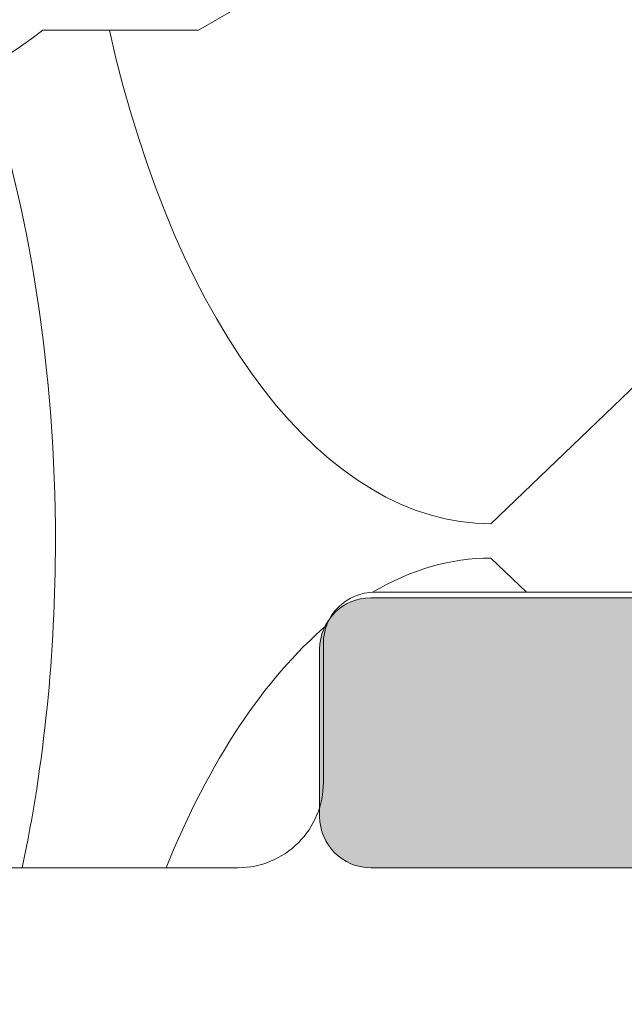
# Model space of a CAD drawing. Header units: metres. Extents: x 1316.5 to 1415.3, y -94.1 to -52.
# Tile 712 of 1056: x 1393.18974 to 1393.19328, y -70.24271 to -70.23695. Entities that reach past the tile are written whole.
import ezdxf

# ---------------------------------------------------------------- set-up
doc = ezdxf.new("R2010")
doc.units = ezdxf.units.M
doc.linetypes.add('AUSGEZOGEN', pattern=[0])
doc.layers.add('XR$1$Logos', color=255, linetype='AUSGEZOGEN', lineweight=13)

# ---------------------------------------------------------------- blocks, each defined once
blk = doc.blocks.new('MUSTER_1')
at = {"layer": 'XR$1$Logos', "color": 4, "linetype": 'AUSGEZOGEN', "lineweight": 13, "transparency": 33554687}
for p, q in [((1393.192500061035, -70.2398999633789), (1393.19471887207, -70.23776991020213)), ((1393.192708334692, -70.24029991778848), (1393.192500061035, -70.24009997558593))]:
    blk.add_line(p, q, dxfattribs=at)
for centre, start_param, end_param in [((1393.192500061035, -70.235), 1.993502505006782, 3.141592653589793), ((1393.187500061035, -70.24), 4.71238898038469, 5.309418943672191), ((1393.187500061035, -70.24), 4.311438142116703, 4.71238898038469), ((1393.192500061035, -70.245), 0, 0.2869059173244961), ((1393.192500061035, -70.245), 0.4032407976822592, 0.889164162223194)]:
    blk.add_ellipse(centre, major_axis=(-2.141858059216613e-10, 0.004899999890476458), ratio=0.5, start_param=start_param, end_param=end_param, dxfattribs=at)

msp = doc.modelspace()

# ---------------------------------------------------------------- hatches: boundary and pattern name
at = {"layer": 'XR$1$Logos', "linetype": 'AUSGEZOGEN', "lineweight": 13, "transparency": 33554687}
h = msp.add_hatch(color=253, dxfattribs=at)
h.paths.add_polyline_path([(1393.194677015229, -70.24221225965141), (1393.194677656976, -70.24223758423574), (1393.194679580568, -70.24226284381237), (1393.194682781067, -70.24228797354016), (1393.194687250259, -70.2423129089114), (1393.19469297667, -70.24233758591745), (1393.194699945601, -70.2423619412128), (1393.194708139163, -70.24238591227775), (1393.194717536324, -70.24240943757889), (1393.19472811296, -70.24243245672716), (1393.194739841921, -70.24245491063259), (1393.194752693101, -70.24247674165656), (1393.194766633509, -70.24249789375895), (1393.194781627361, -70.2425183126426), (1393.194797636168, -70.24253794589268), (1393.194814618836, -70.2425567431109), (1393.19483253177, -70.24257465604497), (1393.194851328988, -70.2425916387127), (1393.194870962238, -70.2426076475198), (1393.194891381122, -70.24262264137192), (1393.194912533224, -70.24263658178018), (1393.194934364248, -70.2426494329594), (1393.194956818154, -70.24266116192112), (1393.194979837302, -70.24267173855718), (1393.195003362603, -70.24268113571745), (1393.195027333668, -70.2426893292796), (1393.195051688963, -70.24269629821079), (1393.195076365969, -70.24270202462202), (1393.195101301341, -70.24270649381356), (1393.195126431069, -70.24270969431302), (1393.195151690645, -70.24271161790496), (1393.195177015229, -70.24271225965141), (1393.195877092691, -70.24271225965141), (1393.195902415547, -70.24271161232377), (1393.195927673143, -70.24270968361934), (1393.195952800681, -70.24270647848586), (1393.195977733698, -70.2427020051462), (1393.196002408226, -70.24269627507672), (1393.196026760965, -70.24268930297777), (1393.196050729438, -70.24268110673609), (1393.196074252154, -70.24267170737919), (1393.196097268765, -70.24266112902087), (1393.196119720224, -70.24264939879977), (1393.19614154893, -70.2426365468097), (1393.196162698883, -70.2426226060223), (1393.196183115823, -70.2426076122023), (1393.19620274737, -70.24259160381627), (1393.19622154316, -70.24257462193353), (1393.196239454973, -70.2425567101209), (1393.196256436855, -70.24253791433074), (1393.196272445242, -70.24251828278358), (1393.196287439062, -70.24249786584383), (1393.196301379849, -70.24247671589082), (1393.196314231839, -70.24245488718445), (1393.19632596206, -70.24243243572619), (1393.196336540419, -70.24240941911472), (1393.196345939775, -70.24238589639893), (1393.196354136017, -70.2423619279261), (1393.196361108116, -70.242337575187), (1393.196366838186, -70.24231290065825), (1393.196371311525, -70.24228796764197), (1393.196374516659, -70.24226284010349), (1393.196376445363, -70.24223758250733), (1393.196377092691, -70.24221225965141), (1393.196377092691, -70.24141227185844), (1393.19637772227, -70.24138694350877), (1393.196379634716, -70.24136167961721), (1393.196382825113, -70.24133654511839), (1393.196387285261, -70.24131160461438), (1393.196393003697, -70.24128692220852), (1393.196399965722, -70.24126256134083), (1393.196408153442, -70.24123858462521), (1393.196417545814, -70.24121505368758), (1393.196428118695, -70.24119202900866), (1393.196439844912, -70.24116956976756), (1393.196452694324, -70.24114773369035), (1393.196466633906, -70.24112657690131), (1393.196481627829, -70.24110615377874), (1393.196497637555, -70.24108651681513), (1393.196514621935, -70.24106771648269), (1393.196532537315, -70.24104980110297), (1393.196551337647, -70.24103281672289), (1393.196570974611, -70.24101680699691), (1393.196591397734, -70.2410018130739), (1393.196612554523, -70.24098787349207), (1393.1966343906, -70.24097502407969), (1393.196656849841, -70.24096329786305), (1393.19667987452, -70.24095272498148), (1393.196703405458, -70.24094333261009), (1393.196727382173, -70.24093514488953), (1393.196751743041, -70.24092818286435), (1393.196776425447, -70.24092246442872), (1393.196801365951, -70.24091800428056), (1393.19682650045, -70.24091481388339), (1393.196851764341, -70.24091290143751), (1393.196877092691, -70.24091227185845), (1393.202276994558, -70.24091227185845), (1393.202302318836, -70.24091291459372), (1393.202327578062, -70.24091483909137), (1393.202352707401, -70.24091804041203), (1393.202377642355, -70.24092251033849), (1393.202402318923, -70.24092823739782), (1393.202426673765, -70.24093520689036), (1393.202450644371, -70.24094340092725), (1393.202474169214, -70.2409527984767), (1393.202497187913, -70.24096337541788), (1393.202519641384, -70.24097510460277), (1393.202541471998, -70.24098795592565), (1393.202562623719, -70.24100189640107), (1393.202583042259, -70.24101689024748), (1393.202602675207, -70.24103289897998), (1393.202621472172, -70.24104988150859), (1393.202639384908, -70.24106779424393), (1393.202656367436, -70.24108659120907), (1393.202672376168, -70.24110622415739), (1393.202687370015, -70.2411266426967), (1393.20270131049, -70.24114779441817), (1393.202714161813, -70.24116962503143), (1393.202725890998, -70.24119207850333), (1393.202736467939, -70.24121509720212), (1393.202745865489, -70.24123862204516), (1393.202754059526, -70.24126259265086), (1393.202761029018, -70.24128694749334), (1393.202766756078, -70.24131162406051), (1393.202771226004, -70.24133655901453), (1393.202774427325, -70.24136168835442), (1393.202776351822, -70.24138694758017), (1393.202776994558, -70.24141227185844), (1393.202776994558, -70.24221225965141), (1393.202777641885, -70.24223758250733), (1393.20277957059, -70.24226284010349), (1393.202782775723, -70.24228796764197), (1393.202787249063, -70.24231290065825), (1393.202792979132, -70.242337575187), (1393.202799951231, -70.2423619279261), (1393.202808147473, -70.24238589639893), (1393.20281754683, -70.24240941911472), (1393.202828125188, -70.24243243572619), (1393.202839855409, -70.24245488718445), (1393.202852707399, -70.24247671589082), (1393.202866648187, -70.24249786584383), (1393.202881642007, -70.24251828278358), (1393.202897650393, -70.24253791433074), (1393.202914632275, -70.2425567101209), (1393.202932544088, -70.24257462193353), (1393.202951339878, -70.24259160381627), (1393.202970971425, -70.2426076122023), (1393.202991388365, -70.2426226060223), (1393.203012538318, -70.2426365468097), (1393.203034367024, -70.24264939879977), (1393.203056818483, -70.24266112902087), (1393.203079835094, -70.24267170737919), (1393.20310335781, -70.24268110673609), (1393.203127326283, -70.24268930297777), (1393.203151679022, -70.24269627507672), (1393.203176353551, -70.2427020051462), (1393.203201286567, -70.24270647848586), (1393.203226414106, -70.24270968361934), (1393.203251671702, -70.24271161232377), (1393.203276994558, -70.24271225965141), (1393.203677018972, -70.24271225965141), (1393.203702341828, -70.24271161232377), (1393.203727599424, -70.24270968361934), (1393.203752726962, -70.24270647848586), (1393.203777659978, -70.2427020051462), (1393.203802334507, -70.24269627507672), (1393.203826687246, -70.24268930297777), (1393.203850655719, -70.24268110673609), (1393.203874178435, -70.24267170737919), (1393.203897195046, -70.24266112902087), (1393.203919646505, -70.24264939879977), (1393.203941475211, -70.2426365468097), (1393.203962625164, -70.2426226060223), (1393.203983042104, -70.2426076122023), (1393.204002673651, -70.24259160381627), (1393.204021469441, -70.24257462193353), (1393.204039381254, -70.2425567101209), (1393.204056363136, -70.24253791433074), (1393.204072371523, -70.24251828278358), (1393.204087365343, -70.24249786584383), (1393.20410130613, -70.24247671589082), (1393.20411415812, -70.24245488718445), (1393.204125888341, -70.24243243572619), (1393.2041364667, -70.24240941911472), (1393.204145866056, -70.24238589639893), (1393.204154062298, -70.2423619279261), (1393.204161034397, -70.242337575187), (1393.204166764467, -70.24231290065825), (1393.204171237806, -70.24228796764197), (1393.20417444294, -70.24226284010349), (1393.204176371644, -70.24223758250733), (1393.204177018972, -70.24221225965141), (1393.204177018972, -70.23191230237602), (1393.204177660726, -70.23188697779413), (1393.204179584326, -70.23186171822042), (1393.204182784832, -70.23183658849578), (1393.204187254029, -70.23181165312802), (1393.204192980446, -70.23178697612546), (1393.204199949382, -70.23176262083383), (1393.204208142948, -70.23173864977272), (1393.204217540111, -70.23171512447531), (1393.20422811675, -70.23169210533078), (1393.204239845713, -70.23166965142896), (1393.204252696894, -70.23164782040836), (1393.204266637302, -70.2316266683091), (1393.204281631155, -70.23160624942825), (1393.204297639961, -70.23158661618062), (1393.204314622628, -70.23156781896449), (1393.20433253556, -70.23154990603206), (1393.204351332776, -70.23153292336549), (1393.204370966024, -70.23151691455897), (1393.204391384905, -70.23150192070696), (1393.204412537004, -70.23148798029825), (1393.204434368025, -70.23147512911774), (1393.204456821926, -70.23146340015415), (1393.204479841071, -70.23145282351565), (1393.204503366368, -70.23144342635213), (1393.20452733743, -70.23143523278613), (1393.204551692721, -70.23142826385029), (1393.204576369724, -70.23142253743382), (1393.204601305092, -70.23141806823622), (1393.204626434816, -70.2314148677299), (1393.20465169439, -70.2314129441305), (1393.204677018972, -70.23141230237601), (1393.208177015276, -70.23141230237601), (1393.208177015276, -70.23241230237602), (1393.208177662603, -70.23243762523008), (1393.208179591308, -70.23246288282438), (1393.208182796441, -70.23248801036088), (1393.20818726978, -70.23251294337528), (1393.208192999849, -70.23253761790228), (1393.208199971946, -70.23256197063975), (1393.208208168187, -70.23258593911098), (1393.208217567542, -70.23260946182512), (1393.208228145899, -70.23263247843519), (1393.208239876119, -70.23265492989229), (1393.208252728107, -70.23267675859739), (1393.208266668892, -70.23269790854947), (1393.20828166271, -70.2327183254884), (1393.208297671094, -70.23273795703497), (1393.208314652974, -70.23275675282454), (1393.208332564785, -70.23277466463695), (1393.208351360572, -70.23279164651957), (1393.208370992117, -70.23280765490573), (1393.208391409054, -70.23282264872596), (1393.208412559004, -70.23283658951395), (1393.208434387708, -70.23284944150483), (1393.208456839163, -70.23286117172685), (1393.208479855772, -70.23287175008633), (1393.208503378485, -70.23288114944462), (1393.208527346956, -70.23288934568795), (1393.208551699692, -70.23289631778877), (1393.208576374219, -70.23290204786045), (1393.208601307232, -70.23290652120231), (1393.208626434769, -70.23290972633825), (1393.208651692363, -70.23291165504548), (1393.208677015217, -70.23291230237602), (1393.209177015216, -70.23291230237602), (1393.209202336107, -70.23291165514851), (1393.209227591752, -70.2329097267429), (1393.20925271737, -70.23290652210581), (1393.209277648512, -70.23290204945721), (1393.209302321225, -70.23289632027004), (1393.209326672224, -70.23288934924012), (1393.209350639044, -70.23288115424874), (1393.20937416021, -70.23287175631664), (1393.209397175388, -70.23286117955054), (1393.209419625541, -70.2328494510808), (1393.209441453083, -70.23283660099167), (1393.209462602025, -70.23282266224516), (1393.209483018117, -70.23280767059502), (1393.20950264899, -70.23279166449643), (1393.20952144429, -70.23277468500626), (1393.209539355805, -70.23275677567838), (1393.20955633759, -70.23273798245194), (1393.209572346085, -70.2327183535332), (1393.209587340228, -70.23269793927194), (1393.209601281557, -70.23267679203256), (1393.209614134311, -70.23265496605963), (1393.209625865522, -70.23263251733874), (1393.209636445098, -70.23260950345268), (1393.209645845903, -70.23258598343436), (1393.20965404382, -70.23256201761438), (1393.209661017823, -70.23253766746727), (1393.209666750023, -70.23251299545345), (1393.209671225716, -70.23248806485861), (1393.209674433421, -70.23246293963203), (1393.20967636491, -70.23243768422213), (1393.209677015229, -70.23241236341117), (1393.209677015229, -70.1724125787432), (1393.209676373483, -70.17238725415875), (1393.209674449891, -70.17236199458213), (1393.209671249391, -70.17233686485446), (1393.2096667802, -70.1723119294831), (1393.209661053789, -70.17228725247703), (1393.209654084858, -70.1722628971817), (1393.209645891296, -70.17223892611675), (1393.209636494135, -70.1722154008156), (1393.209625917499, -70.17219238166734), (1393.209614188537, -70.1721699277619), (1393.209601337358, -70.17214809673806), (1393.20958739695, -70.17212694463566), (1393.209572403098, -70.1721065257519), (1393.209556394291, -70.17208689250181), (1393.209539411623, -70.17206809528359), (1393.209521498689, -70.17205018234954), (1393.209502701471, -70.1720331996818), (1393.209483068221, -70.17201719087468), (1393.209462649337, -70.17200219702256), (1393.209441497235, -70.17198825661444), (1393.209419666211, -70.17197540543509), (1393.209397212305, -70.17196367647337), (1393.209374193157, -70.17195309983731), (1393.209350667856, -70.17194370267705), (1393.209326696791, -70.171935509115), (1393.209302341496, -70.17192854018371), (1393.20927766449, -70.17192281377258), (1393.209252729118, -70.17191834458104), (1393.20922759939, -70.17191514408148), (1393.209202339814, -70.17191322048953), (1393.209177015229, -70.1719125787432), (1393.205177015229, -70.1719125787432), (1393.205151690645, -70.17191322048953), (1393.205126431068, -70.17191514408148), (1393.205101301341, -70.17191834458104), (1393.205076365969, -70.17192281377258), (1393.205051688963, -70.17192854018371), (1393.205027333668, -70.171935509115), (1393.205003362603, -70.17194370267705), (1393.204979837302, -70.17195309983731), (1393.204956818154, -70.17196367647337), (1393.204934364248, -70.17197540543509), (1393.204912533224, -70.17198825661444), (1393.204891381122, -70.17200219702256), (1393.204870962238, -70.17201719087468), (1393.204851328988, -70.1720331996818), (1393.20483253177, -70.17205018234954), (1393.204814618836, -70.17206809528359), (1393.204797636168, -70.17208689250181), (1393.204781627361, -70.1721065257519), (1393.204766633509, -70.17212694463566), (1393.204752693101, -70.17214809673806), (1393.204739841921, -70.1721699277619), (1393.20472811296, -70.17219238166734), (1393.204717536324, -70.1722154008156), (1393.204708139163, -70.17223892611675), (1393.204699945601, -70.1722628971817), (1393.20469297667, -70.17228725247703), (1393.204687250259, -70.1723119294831), (1393.204682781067, -70.17233686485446), (1393.204679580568, -70.17236199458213), (1393.204677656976, -70.17238725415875), (1393.204677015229, -70.1724125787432), (1393.204677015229, -70.17371257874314), (1393.204677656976, -70.17373790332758), (1393.204679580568, -70.17376316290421), (1393.204682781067, -70.17378829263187), (1393.204687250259, -70.17381322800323), (1393.20469297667, -70.1738379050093), (1393.204699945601, -70.17386226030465), (1393.204708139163, -70.1738862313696), (1393.204717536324, -70.17390975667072), (1393.20472811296, -70.173932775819), (1393.204739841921, -70.17395522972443), (1393.204752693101, -70.17397706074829), (1393.204766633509, -70.17399821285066), (1393.204781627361, -70.17401863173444), (1393.204797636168, -70.17403826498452), (1393.204814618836, -70.17405706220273), (1393.20483253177, -70.1740749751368), (1393.204851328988, -70.17409195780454), (1393.204870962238, -70.17410796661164), (1393.204891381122, -70.17412296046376), (1393.204912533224, -70.17413690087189), (1393.204934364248, -70.17414975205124), (1393.204956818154, -70.17416148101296), (1393.204979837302, -70.17417205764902), (1393.205003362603, -70.17418145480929), (1393.205027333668, -70.17418964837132), (1393.205051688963, -70.17419661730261), (1393.205076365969, -70.17420234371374), (1393.205101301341, -70.17420681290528), (1393.205126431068, -70.17421001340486), (1393.205151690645, -70.1742119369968), (1393.205177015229, -70.17421257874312), (1393.205677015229, -70.17421257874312), (1393.205677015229, -70.17321257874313), (1393.207377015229, -70.17321257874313), (1393.207427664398, -70.17321386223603), (1393.207478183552, -70.1732177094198), (1393.207528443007, -70.17322411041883), (1393.20757831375, -70.1732330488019), (1393.207627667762, -70.17324450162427), (1393.207676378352, -70.17325843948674), (1393.207724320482, -70.17327482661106), (1393.207771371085, -70.17329362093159), (1393.207817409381, -70.17331477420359), (1393.207862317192, -70.17333823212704), (1393.20790597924, -70.17336393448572), (1393.207948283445, -70.17339181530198), (1393.207989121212, -70.17342180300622), (1393.208028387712, -70.17345382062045), (1393.208065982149, -70.17348778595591), (1393.208101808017, -70.17352361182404), (1393.208135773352, -70.17356120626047), (1393.208167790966, -70.17360047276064), (1393.208197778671, -70.17364131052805), (1393.208225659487, -70.17368361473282), (1393.208251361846, -70.17372727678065), (1393.208274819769, -70.17377218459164), (1393.208295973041, -70.17381822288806), (1393.208314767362, -70.17386527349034), (1393.208331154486, -70.17391321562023), (1393.208345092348, -70.17396192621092), (1393.208356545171, -70.17401128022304), (1393.208365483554, -70.17406115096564), (1393.208371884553, -70.17411141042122), (1393.208375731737, -70.17416192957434), (1393.208377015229, -70.17421257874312), (1393.208377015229, -70.17821257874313), (1393.208375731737, -70.17826322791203), (1393.208371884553, -70.17831374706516), (1393.208365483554, -70.17836400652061), (1393.208356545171, -70.17841387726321), (1393.208345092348, -70.17846323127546), (1393.208331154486, -70.17851194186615), (1393.208314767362, -70.17855988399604), (1393.208295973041, -70.17860693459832), (1393.208274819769, -70.17865297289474), (1393.208251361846, -70.17869788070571), (1393.208225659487, -70.17874154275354), (1393.208197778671, -70.17878384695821), (1393.208167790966, -70.17882468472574), (1393.208135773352, -70.17886395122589), (1393.208101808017, -70.17890154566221), (1393.208065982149, -70.17893737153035), (1393.208028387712, -70.17897133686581), (1393.207989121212, -70.17900335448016), (1393.207948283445, -70.1790333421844), (1393.20790597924, -70.17906122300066), (1393.207862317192, -70.17908692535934), (1393.207817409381, -70.17911038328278), (1393.207771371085, -70.17913153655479), (1393.207724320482, -70.17915033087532), (1393.207676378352, -70.17916671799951), (1393.207627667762, -70.17918065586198), (1393.20757831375, -70.17919210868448), (1393.207528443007, -70.17920104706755), (1393.207478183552, -70.17920744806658), (1393.207427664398, -70.17921129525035), (1393.207377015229, -70.17921257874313), (1393.205677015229, -70.17921257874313), (1393.205677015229, -70.17821257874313), (1393.205177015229, -70.17821257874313), (1393.205151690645, -70.17821322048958), (1393.205126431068, -70.17821514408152), (1393.205101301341, -70.17821834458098), (1393.205076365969, -70.17822281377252), (1393.205051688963, -70.17822854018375), (1393.205027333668, -70.17823550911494), (1393.205003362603, -70.1782437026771), (1393.204979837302, -70.17825309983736), (1393.204956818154, -70.17826367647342), (1393.204934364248, -70.17827540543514), (1393.204912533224, -70.17828825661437), (1393.204891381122, -70.17830219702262), (1393.204870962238, -70.17831719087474), (1393.204851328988, -70.17833319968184), (1393.20483253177, -70.17835018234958), (1393.204814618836, -70.17836809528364), (1393.204797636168, -70.17838689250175), (1393.204781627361, -70.17840652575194), (1393.204766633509, -70.17842694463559), (1393.204752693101, -70.17844809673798), (1393.204739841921, -70.17846992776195), (1393.20472811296, -70.17849238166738), (1393.204717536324, -70.17851540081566), (1393.204708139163, -70.17853892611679), (1393.204699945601, -70.17856289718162), (1393.20469297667, -70.17858725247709), (1393.204687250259, -70.17861192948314), (1393.204682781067, -70.17863686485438), (1393.204679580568, -70.17866199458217), (1393.204677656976, -70.1786872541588), (1393.204677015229, -70.17871257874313), (1393.204677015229, -70.18151257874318), (1393.204677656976, -70.18153790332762), (1393.204679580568, -70.18156316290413), (1393.204682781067, -70.18158829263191), (1393.204687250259, -70.18161322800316), (1393.20469297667, -70.18163790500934), (1393.204699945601, -70.18166226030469), (1393.204708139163, -70.18168623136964), (1393.204717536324, -70.18170975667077), (1393.20472811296, -70.18173277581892), (1393.204739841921, -70.18175522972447), (1393.204752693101, -70.18177706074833), (1393.204766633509, -70.18179821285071), (1393.204781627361, -70.18181863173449), (1393.204797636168, -70.18183826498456), (1393.204814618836, -70.18185706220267), (1393.20483253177, -70.18187497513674), (1393.204851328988, -70.18189195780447), (1393.204870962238, -70.18190796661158), (1393.204891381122, -70.18192296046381), (1393.204912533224, -70.18193690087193), (1393.204934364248, -70.18194975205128), (1393.204956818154, -70.181961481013), (1393.204979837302, -70.18197205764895), (1393.205003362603, -70.18198145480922), (1393.205027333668, -70.18198964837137), (1393.205051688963, -70.18199661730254), (1393.205076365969, -70.18200234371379), (1393.205101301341, -70.18200681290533), (1393.205126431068, -70.1820100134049), (1393.205151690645, -70.18201193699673), (1393.205177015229, -70.18201257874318), (1393.205377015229, -70.18201257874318), (1393.205402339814, -70.18201193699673), (1393.205427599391, -70.1820100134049), (1393.205452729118, -70.18200681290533), (1393.20547766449, -70.18200234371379), (1393.205502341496, -70.18199661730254), (1393.205526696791, -70.18198964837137), (1393.205550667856, -70.18198145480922), (1393.205574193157, -70.18197205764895), (1393.205597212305, -70.181961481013), (1393.205619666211, -70.18194975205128), (1393.205641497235, -70.18193690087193), (1393.205662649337, -70.18192296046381), (1393.205683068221, -70.18190796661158), (1393.205702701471, -70.18189195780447), (1393.205721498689, -70.18187497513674), (1393.205739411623, -70.18185706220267), (1393.205756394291, -70.18183826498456), (1393.205772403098, -70.18181863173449), (1393.20578739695, -70.18179821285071), (1393.205801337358, -70.18177706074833), (1393.205814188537, -70.18175522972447), (1393.205825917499, -70.18173277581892), (1393.205836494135, -70.18170975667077), (1393.205845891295, -70.18168623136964), (1393.205854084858, -70.18166226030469), (1393.205861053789, -70.18163790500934), (1393.2058667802, -70.18161322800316), (1393.205871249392, -70.18158829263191), (1393.205874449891, -70.18156316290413), (1393.205876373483, -70.18153790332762), (1393.205877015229, -70.18151257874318), (1393.205877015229, -70.18101257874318), (1393.205877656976, -70.18098725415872), (1393.205879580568, -70.18096199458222), (1393.205882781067, -70.18093686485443), (1393.205887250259, -70.18091192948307), (1393.20589297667, -70.180887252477), (1393.205899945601, -70.18086289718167), (1393.205908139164, -70.18083892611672), (1393.205917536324, -70.18081540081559), (1393.20592811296, -70.18079238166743), (1393.205939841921, -70.18076992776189), (1393.205952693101, -70.18074809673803), (1393.205966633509, -70.18072694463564), (1393.205981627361, -70.18070652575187), (1393.205997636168, -70.1806868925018), (1393.206014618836, -70.18066809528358), (1393.20603253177, -70.18065018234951), (1393.206051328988, -70.18063319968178), (1393.206070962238, -70.18061719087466), (1393.206091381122, -70.18060219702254), (1393.206112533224, -70.18058825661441), (1393.206134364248, -70.18057540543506), (1393.206156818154, -70.18056367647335), (1393.206179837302, -70.1805530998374), (1393.206203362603, -70.18054370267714), (1393.206227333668, -70.18053550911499), (1393.206251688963, -70.18052854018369), (1393.206276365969, -70.18052281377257), (1393.206301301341, -70.18051834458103), (1393.206326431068, -70.18051514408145), (1393.206351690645, -70.18051322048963), (1393.206377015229, -70.18051257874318), (1393.20757701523, -70.18051257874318), (1393.207602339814, -70.18051322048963), (1393.20762759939, -70.18051514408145), (1393.207652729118, -70.18051834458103), (1393.207677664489, -70.18052281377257), (1393.207702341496, -70.18052854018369), (1393.207726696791, -70.18053550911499), (1393.207750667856, -70.18054370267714), (1393.207774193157, -70.1805530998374), (1393.207797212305, -70.18056367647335), (1393.207819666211, -70.18057540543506), (1393.207841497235, -70.18058825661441), (1393.207862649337, -70.18060219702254), (1393.207883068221, -70.18061719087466), (1393.207902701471, -70.18063319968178), (1393.207921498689, -70.18065018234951), (1393.207939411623, -70.18066809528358), (1393.207956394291, -70.1806868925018), (1393.207972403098, -70.18070652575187), (1393.20798739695, -70.18072694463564), (1393.208001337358, -70.18074809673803), (1393.208014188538, -70.18076992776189), (1393.208025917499, -70.18079238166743), (1393.208036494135, -70.18081540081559), (1393.208045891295, -70.18083892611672), (1393.208054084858, -70.18086289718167), (1393.208061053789, -70.180887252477), (1393.2080667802, -70.18091192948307), (1393.208071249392, -70.18093686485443), (1393.208074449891, -70.18096199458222), (1393.208076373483, -70.18098725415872), (1393.208077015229, -70.18101257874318), (1393.208077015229, -70.19391421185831), (1393.207467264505, -70.20001171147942), (1393.207461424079, -70.20005880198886), (1393.207453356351, -70.20010556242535), (1393.207443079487, -70.20015188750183), (1393.207430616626, -70.2001976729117), (1393.20741599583, -70.20024281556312), (1393.20739925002, -70.20028721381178), (1393.2073804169, -70.20033076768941), (1393.207359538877, -70.20037337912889), (1393.207336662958, -70.20041495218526), (1393.207311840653, -70.2004553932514), (1393.207285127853, -70.20049461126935), (1393.207256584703, -70.20053251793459), (1393.207226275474, -70.20056902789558), (1393.207194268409, -70.20060405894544), (1393.207160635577, -70.20063753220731), (1393.207125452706, -70.20066937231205), (1393.207088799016, -70.20069950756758), (1393.207050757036, -70.20072787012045), (1393.207011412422, -70.20075439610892), (1393.206970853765, -70.20077902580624), (1393.206929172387, -70.20080170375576), (1393.20688646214, -70.20082237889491), (1393.206842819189, -70.20084100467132), (1393.206798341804, -70.20085753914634), (1393.206753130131, -70.20087194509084), (1393.206707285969, -70.20088419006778), (1393.206660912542, -70.2008942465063), (1393.206614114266, -70.20090209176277), (1393.206566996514, -70.2009077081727), (1393.206519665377, -70.20091108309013), (1393.206472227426, -70.20091220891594), (1393.196877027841, -70.20091220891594), (1393.196851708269, -70.20091156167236), (1393.196826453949, -70.20090963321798), (1393.19680132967, -70.2009064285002), (1393.196776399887, -70.20090195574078), (1393.196751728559, -70.20089622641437), (1393.196727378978, -70.20088925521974), (1393.196703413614, -70.20088106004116), (1393.196679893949, -70.20087166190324), (1393.196656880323, -70.200861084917), (1393.196634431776, -70.20084935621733), (1393.196612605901, -70.20083650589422), (1393.196591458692, -70.20082256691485), (1393.1965710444, -70.20080757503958), (1393.196551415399, -70.20079156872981), (1393.196532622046, -70.20077458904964), (1393.196514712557, -70.20075667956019), (1393.196497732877, -70.20073788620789), (1393.196481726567, -70.20071825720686), (1393.196466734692, -70.20069784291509), (1393.196452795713, -70.2006766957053), (1393.196439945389, -70.20065486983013), (1393.19642821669, -70.20063242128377), (1393.196417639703, -70.20060940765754), (1393.196408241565, -70.20058588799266), (1393.196400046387, -70.20056192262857), (1393.196393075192, -70.20053757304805), (1393.196387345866, -70.20051290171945), (1393.196382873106, -70.20048797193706), (1393.196379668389, -70.20046284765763), (1393.196377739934, -70.2004375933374), (1393.196377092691, -70.20041227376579), (1393.196377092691, -70.1994125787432), (1393.196376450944, -70.19938725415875), (1393.196374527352, -70.19936199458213), (1393.196371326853, -70.19933686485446), (1393.196366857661, -70.1993119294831), (1393.19636113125, -70.19928725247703), (1393.196354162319, -70.1992628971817), (1393.196345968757, -70.19923892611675), (1393.196336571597, -70.1992154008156), (1393.19632599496, -70.19919238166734), (1393.196314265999, -70.1991699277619), (1393.19630141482, -70.19914809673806), (1393.196287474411, -70.19912694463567), (1393.196272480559, -70.1991065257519), (1393.196256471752, -70.19908689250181), (1393.196239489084, -70.1990680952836), (1393.19622157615, -70.19905018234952), (1393.196202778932, -70.1990331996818), (1393.196183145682, -70.19901719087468), (1393.196162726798, -70.19900219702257), (1393.196141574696, -70.19898825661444), (1393.196119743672, -70.19897540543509), (1393.196097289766, -70.19896367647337), (1393.196074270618, -70.19895309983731), (1393.196050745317, -70.19894370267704), (1393.196026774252, -70.198935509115), (1393.196002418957, -70.19892854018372), (1393.195977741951, -70.19892281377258), (1393.195952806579, -70.19891834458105), (1393.195927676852, -70.19891514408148), (1393.195902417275, -70.19891322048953), (1393.195877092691, -70.1989125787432), (1393.194677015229, -70.1989125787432), (1393.194673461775, -70.19892376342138), (1393.194669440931, -70.19893478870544), (1393.194664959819, -70.19894563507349), (1393.194660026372, -70.19895628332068), (1393.194654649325, -70.19896671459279), (1393.1946488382, -70.19897691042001), (1393.194642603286, -70.19898685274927), (1393.194635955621, -70.19899652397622), (1393.194628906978, -70.1990059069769), (1393.194621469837, -70.19901498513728), (1393.194613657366, -70.19902374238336), (1393.194605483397, -70.19903216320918), (1393.194596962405, -70.19904023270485), (1393.194588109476, -70.1990479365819), (1393.194578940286, -70.19905526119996), (1393.194569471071, -70.19906219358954), (1393.194559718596, -70.19906872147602), (1393.19454970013, -70.19907483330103), (1393.194539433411, -70.19908051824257), (1393.194528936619, -70.19908576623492), (1393.194518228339, -70.19909056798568), (1393.194507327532, -70.1990949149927), (1393.194496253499, -70.19909879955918), (1393.194485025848, -70.19910221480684), (1393.194473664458, -70.1991051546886), (1393.194462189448, -70.19910761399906), (1393.194450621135, -70.19910958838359), (1393.194438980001, -70.19911107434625), (1393.19442728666, -70.19911206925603), (1393.194415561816, -70.19911257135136), (1393.19440382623, -70.19911257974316), (1393.19395023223, -70.19911257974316), (1393.193938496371, -70.19911257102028), (1393.193926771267, -70.1991120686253), (1393.193915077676, -70.19911107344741), (1393.193903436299, -70.19910958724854), (1393.193891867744, -70.19910761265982), (1393.193880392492, -70.19910515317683), (1393.193869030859, -70.19910221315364), (1393.193857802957, -70.19909879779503), (1393.193846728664, -70.1990949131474), (1393.193835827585, -70.19909056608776), (1393.193825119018, -70.19908576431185), (1393.193814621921, -70.19908051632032), (1393.193804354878, -70.19907483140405), (1393.193794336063, -70.19906871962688), (1393.193784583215, -70.19906219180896), (1393.193775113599, -70.19905525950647), (1393.193765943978, -70.1990479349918), (1393.193757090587, -70.19904023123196), (1393.193748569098, -70.19903216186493), (1393.193740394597, -70.19902374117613), (1393.193732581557, -70.19901498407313), (1393.193725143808, -70.1990059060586), (1393.193718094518, -70.19899652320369), (1393.193711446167, -70.19898685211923), (1393.193705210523, -70.19897690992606), (1393.193699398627, -70.19896671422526), (1393.193694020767, -70.19895628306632), (1393.193689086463, -70.19894563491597), (1393.193684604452, -70.19893478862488), (1393.193680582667, -70.19892376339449), (1393.19367702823, -70.1989125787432), (1393.191797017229, -70.1989125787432), (1393.191781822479, -70.19891296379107), (1393.191766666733, -70.19891411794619), (1393.191751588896, -70.19891603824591), (1393.191736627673, -70.19891871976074), (1393.19172182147, -70.1989221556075), (1393.191707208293, -70.19892633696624), (1393.191692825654, -70.19893125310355), (1393.191678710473, -70.19893689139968), (1393.191664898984, -70.1989432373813), (1393.191651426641, -70.19895027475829), (1393.191638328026, -70.1989579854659), (1393.191625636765, -70.19896634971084), (1393.191613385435, -70.19897534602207), (1393.191601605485, -70.19898495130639), (1393.191590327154, -70.19899514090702), (1393.191579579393, -70.19900588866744), (1393.191569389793, -70.19901716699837), (1393.191559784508, -70.19902894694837), (1393.191550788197, -70.19904119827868), (1393.191542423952, -70.19905388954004), (1393.191534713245, -70.19906698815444), (1393.191527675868, -70.19908046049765), (1393.191521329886, -70.19909427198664), (1393.19151569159, -70.19910838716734), (1393.191510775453, -70.19912276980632), (1393.191506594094, -70.19913738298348), (1393.191503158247, -70.19915218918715), (1393.191500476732, -70.1991671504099), (1393.191498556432, -70.1991822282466), (1393.191497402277, -70.19919738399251), (1393.191497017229, -70.19921257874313), (1393.191497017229, -70.20019255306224), (1393.191497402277, -70.20020774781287), (1393.191498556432, -70.20022290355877), (1393.191500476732, -70.20023798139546), (1393.191503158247, -70.20025294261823), (1393.191506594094, -70.20026774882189), (1393.191510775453, -70.20028236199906), (1393.19151569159, -70.20029674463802), (1393.191521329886, -70.20031085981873), (1393.191527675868, -70.20032467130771), (1393.191534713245, -70.20033814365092), (1393.191542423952, -70.20035124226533), (1393.191550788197, -70.20036393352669), (1393.191559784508, -70.200376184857), (1393.191569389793, -70.200387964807), (1393.191579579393, -70.20039924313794), (1393.191590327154, -70.20040999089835), (1393.191601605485, -70.200420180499), (1393.191613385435, -70.2004297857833), (1393.191625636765, -70.20043878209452), (1393.191638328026, -70.20044714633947), (1393.191651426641, -70.20045485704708), (1393.191664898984, -70.20046189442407), (1393.191678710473, -70.20046824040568), (1393.191692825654, -70.20047387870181), (1393.191707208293, -70.20047879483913), (1393.19172182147, -70.20048297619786), (1393.191736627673, -70.20048641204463), (1393.191751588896, -70.20048909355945), (1393.191766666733, -70.20049101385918), (1393.191781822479, -70.2004921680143), (1393.191797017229, -70.20049255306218), (1393.19455701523, -70.20049255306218), (1393.19456309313, -70.2004927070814), (1393.194569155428, -70.20049316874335), (1393.194575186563, -70.20049393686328), (1393.194581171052, -70.20049500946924), (1393.194587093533, -70.20049638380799), (1393.194592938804, -70.20049805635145), (1393.19459869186, -70.20050002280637), (1393.194604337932, -70.20050227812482), (1393.194609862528, -70.20050481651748), (1393.194615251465, -70.20050763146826), (1393.194620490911, -70.20051071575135), (1393.194625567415, -70.20051406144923), (1393.194630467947, -70.20051765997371), (1393.194635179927, -70.2005215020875), (1393.19463969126, -70.20052557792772), (1393.194643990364, -70.20052987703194), (1393.194648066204, -70.2005343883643), (1393.194651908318, -70.20053910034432), (1393.194655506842, -70.20054400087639), (1393.19465885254, -70.20054907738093), (1393.194661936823, -70.20055431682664), (1393.194664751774, -70.20055970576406), (1393.194667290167, -70.20056523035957), (1393.194669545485, -70.2005708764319), (1393.19467151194, -70.20057662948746), (1393.194673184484, -70.20058247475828), (1393.194674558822, -70.20058839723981), (1393.194675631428, -70.20059438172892), (1393.194676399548, -70.20060041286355), (1393.19467686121, -70.20060647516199), (1393.194677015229, -70.20061255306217), (1393.194677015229, -70.2049125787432), (1393.194676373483, -70.20493790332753), (1393.194674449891, -70.20496316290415), (1393.194671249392, -70.20498829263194), (1393.1946667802, -70.20501322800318), (1393.194661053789, -70.20503790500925), (1393.194654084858, -70.20506226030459), (1393.194645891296, -70.20508623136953), (1393.194636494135, -70.20510975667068), (1393.194625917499, -70.20513277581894), (1393.194614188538, -70.20515522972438), (1393.194601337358, -70.20517706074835), (1393.19458739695, -70.20519821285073), (1393.194572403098, -70.20521863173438), (1393.194556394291, -70.20523826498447), (1393.194539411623, -70.20525706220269), (1393.194521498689, -70.20527497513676), (1393.194502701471, -70.20529195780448), (1393.194483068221, -70.2053079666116), (1393.194462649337, -70.20532296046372), (1393.194441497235, -70.20533690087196), (1393.194419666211, -70.20534975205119), (1393.194397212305, -70.20536148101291), (1393.194374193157, -70.20537205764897), (1393.194350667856, -70.20538145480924), (1393.194326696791, -70.2053896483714), (1393.194302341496, -70.20539661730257), (1393.19427766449, -70.20540234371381), (1393.194252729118, -70.20540681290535), (1393.19422759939, -70.2054100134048), (1393.194202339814, -70.20541193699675), (1393.194177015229, -70.2054125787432), (1393.19347701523, -70.2054125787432), (1393.191084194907, -70.20403108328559), (1393.191075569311, -70.20402650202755), (1393.191066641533, -70.20402254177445), (1393.191057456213, -70.20401922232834), (1393.19104805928, -70.204016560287), (1393.191038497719, -70.20401456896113), (1393.191028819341, -70.20401325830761), (1393.191019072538, -70.20401263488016), (1393.191009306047, -70.2040127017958), (1393.190999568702, -70.20401345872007), (1393.190989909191, -70.20401490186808), (1393.190980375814, -70.20401702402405), (1393.19097101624, -70.20401981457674), (1393.190961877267, -70.20402325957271), (1393.190953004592, -70.20402734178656), (1393.190944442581, -70.20403204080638), (1393.190936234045, -70.20403733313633), (1393.190928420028, -70.20404319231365), (1393.190921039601, -70.2040495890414), (1393.190914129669, -70.20405649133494), (1393.190907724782, -70.20406386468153), (1393.190901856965, -70.20407167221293), (1393.190896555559, -70.2040798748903), (1393.190891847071, -70.20408843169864), (1393.190887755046, -70.20409729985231), (1393.190884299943, -70.20410643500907), (1393.19088149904, -70.20411579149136), (1393.19087936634, -70.20412532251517), (1393.190877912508, -70.20413498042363), (1393.190877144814, -70.20414471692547), (1393.190877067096, -70.2041544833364), (1393.190877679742, -70.2041642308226), (1393.190899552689, -70.2043505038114), (1393.190928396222, -70.20453582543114), (1393.190964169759, -70.2047199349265), (1393.191006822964, -70.20490257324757), (1393.191056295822, -70.20508348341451), (1393.191112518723, -70.20526241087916), (1393.191175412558, -70.20543910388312), (1393.191244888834, -70.20561331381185), (1393.191320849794, -70.20578479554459), (1393.191403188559, -70.20595330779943), (1393.191491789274, -70.20611861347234), (1393.191586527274, -70.20628047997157), (1393.191687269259, -70.20643867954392), (1393.19179387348, -70.20659298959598), (1393.191906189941, -70.20674319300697), (1393.192024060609, -70.20688907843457), (1393.192147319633, -70.20703044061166), (1393.192275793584, -70.20716708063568), (1393.192409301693, -70.20729880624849), (1393.192547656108, -70.20742543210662), (1393.19269066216, -70.20754678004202), (1393.192838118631, -70.20766267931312), (1393.192989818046, -70.20777296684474), (1393.193145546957, -70.20787748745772), (1393.193305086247, -70.20797609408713), (1393.193468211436, -70.20806864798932), (1393.193634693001, -70.20815501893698), (1393.193804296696, -70.20823508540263), (1393.193976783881, -70.20830873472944), (1393.194151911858, -70.20837586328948), (1393.194329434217, -70.20843637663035), (1393.19434867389, -70.20844296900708), (1393.194367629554, -70.20845033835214), (1393.194386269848, -70.20845847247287), (1393.19440456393, -70.20846735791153), (1393.194422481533, -70.20847697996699), (1393.194439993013, -70.20848732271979), (1393.194457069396, -70.20849836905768), (1393.194473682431, -70.20851010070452), (1393.19448980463, -70.20852249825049), (1393.19450540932, -70.20853554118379), (1393.194520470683, -70.208549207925), (1393.194534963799, -70.20856347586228), (1393.19454886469, -70.20857832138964), (1393.194562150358, -70.20859371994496), (1393.194574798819, -70.20860964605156), (1393.194586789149, -70.20862607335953), (1393.194598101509, -70.20864297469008), (1393.194608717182, -70.20866032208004), (1393.194618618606, -70.20867808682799), (1393.194627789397, -70.20869623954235), (1393.194636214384, -70.20871475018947), (1393.194643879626, -70.2087335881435), (1393.194650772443, -70.20875272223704), (1393.194656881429, -70.20877212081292), (1393.194662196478, -70.20879175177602), (1393.194666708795, -70.20881158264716), (1393.194670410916, -70.20883158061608), (1393.194673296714, -70.20885171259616), (1393.194675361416, -70.20887194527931), (1393.194676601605, -70.20889224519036), (1393.194677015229, -70.2089125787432), (1393.194677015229, -70.2319125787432), (1393.194676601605, -70.23193291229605), (1393.194675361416, -70.23195321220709), (1393.194673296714, -70.23197344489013), (1393.194670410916, -70.23199357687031), (1393.194666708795, -70.23201357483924), (1393.194662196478, -70.23203340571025), (1393.194656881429, -70.23205303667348), (1393.194650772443, -70.23207243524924), (1393.194643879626, -70.23209156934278), (1393.194636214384, -70.23211040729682), (1393.194627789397, -70.23212891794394), (1393.194618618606, -70.23214707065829), (1393.194608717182, -70.23216483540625), (1393.194598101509, -70.2321821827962), (1393.194586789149, -70.23219908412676), (1393.194574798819, -70.23221551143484), (1393.194562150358, -70.23223143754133), (1393.19454886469, -70.23224683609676), (1393.194534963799, -70.23226168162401), (1393.194520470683, -70.2322759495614), (1393.19450540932, -70.23228961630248), (1393.19448980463, -70.2323026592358), (1393.194473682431, -70.23231505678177), (1393.194457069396, -70.23232678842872), (1393.194439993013, -70.23233783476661), (1393.194422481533, -70.2323481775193), (1393.19440456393, -70.23235779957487), (1393.194386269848, -70.23236668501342), (1393.194367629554, -70.23237481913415), (1393.19434867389, -70.23238218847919), (1393.194329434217, -70.23238878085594), (1393.194151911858, -70.23244929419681), (1393.193976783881, -70.23251642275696), (1393.193804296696, -70.23259007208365), (1393.193634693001, -70.23267013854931), (1393.193468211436, -70.23275650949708), (1393.193305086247, -70.23284906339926), (1393.193145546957, -70.23294767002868), (1393.192989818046, -70.23305219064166), (1393.192838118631, -70.23316247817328), (1393.19269066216, -70.23327837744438), (1393.192547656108, -70.23339972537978), (1393.192409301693, -70.2335263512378), (1393.192275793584, -70.2336580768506), (1393.192147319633, -70.23379471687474), (1393.192024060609, -70.23393607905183), (1393.191906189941, -70.23408196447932), (1393.19179387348, -70.23423216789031), (1393.191687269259, -70.23438647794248), (1393.191586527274, -70.23454467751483), (1393.191491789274, -70.23470654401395), (1393.191403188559, -70.23487184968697), (1393.191320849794, -70.23504036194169), (1393.191244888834, -70.23521184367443), (1393.191175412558, -70.23538605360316), (1393.191112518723, -70.23556274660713), (1393.191056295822, -70.23574167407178), (1393.191006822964, -70.23592258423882), (1393.190964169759, -70.2361052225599), (1393.190928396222, -70.23628933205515), (1393.190899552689, -70.23647465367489), (1393.190877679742, -70.2366609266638), (1393.190877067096, -70.23667067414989), (1393.190877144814, -70.23668044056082), (1393.190877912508, -70.23669017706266), (1393.19087936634, -70.23669983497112), (1393.19088149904, -70.23670936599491), (1393.190884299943, -70.23671872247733), (1393.190887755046, -70.23672785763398), (1393.190891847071, -70.23673672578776), (1393.190896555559, -70.23674528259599), (1393.190901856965, -70.23675348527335), (1393.190907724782, -70.23676129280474), (1393.190914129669, -70.23676866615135), (1393.190921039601, -70.23677556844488), (1393.190928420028, -70.23678196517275), (1393.190936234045, -70.23678782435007), (1393.190944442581, -70.23679311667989), (1393.190953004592, -70.23679781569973), (1393.190961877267, -70.23680189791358), (1393.19097101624, -70.23680534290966), (1393.190980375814, -70.23680813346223), (1393.190989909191, -70.2368102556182), (1393.190999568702, -70.23681169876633), (1393.191009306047, -70.2368124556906), (1393.191019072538, -70.23681252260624), (1393.191028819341, -70.23681189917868), (1393.191038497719, -70.23681058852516), (1393.19104805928, -70.23680859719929), (1393.191057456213, -70.23680593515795), (1393.191066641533, -70.23680261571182), (1393.191075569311, -70.23679865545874), (1393.191084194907, -70.2367940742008), (1393.19347701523, -70.2354125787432), (1393.194177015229, -70.2354125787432), (1393.194202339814, -70.23541322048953), (1393.19422759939, -70.23541514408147), (1393.194252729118, -70.23541834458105), (1393.19427766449, -70.23542281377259), (1393.194302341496, -70.23542854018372), (1393.194326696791, -70.235435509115), (1393.194350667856, -70.23544370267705), (1393.194374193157, -70.23545309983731), (1393.194397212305, -70.23546367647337), (1393.194419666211, -70.2354754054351), (1393.194441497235, -70.23548825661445), (1393.194462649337, -70.23550219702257), (1393.194483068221, -70.23551719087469), (1393.194502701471, -70.2355331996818), (1393.194521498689, -70.23555018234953), (1393.194539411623, -70.2355680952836), (1393.194556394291, -70.23558689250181), (1393.194572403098, -70.23560652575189), (1393.19458739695, -70.23562694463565), (1393.194601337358, -70.23564809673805), (1393.194614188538, -70.2356699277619), (1393.194625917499, -70.23569238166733), (1393.194636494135, -70.23571540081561), (1393.194645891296, -70.23573892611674), (1393.194654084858, -70.23576289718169), (1393.194661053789, -70.23578725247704), (1393.1946667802, -70.2358119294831), (1393.194671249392, -70.23583686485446), (1393.194674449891, -70.23586199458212), (1393.194676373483, -70.23588725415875), (1393.194677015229, -70.2359125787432), (1393.194677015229, -70.24021260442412), (1393.19467686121, -70.24021868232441), (1393.194676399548, -70.24022474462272), (1393.194675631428, -70.24023077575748), (1393.194674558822, -70.24023676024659), (1393.194673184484, -70.240242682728), (1393.19467151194, -70.24024852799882), (1393.194669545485, -70.2402542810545), (1393.194667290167, -70.24025992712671), (1393.194664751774, -70.24026545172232), (1393.194661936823, -70.24027084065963), (1393.19465885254, -70.24027608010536), (1393.194655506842, -70.2402811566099), (1393.194651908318, -70.24028605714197), (1393.194648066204, -70.2402907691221), (1393.194643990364, -70.24029528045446), (1393.19463969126, -70.24029957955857), (1393.194635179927, -70.24030365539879), (1393.194630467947, -70.24030749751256), (1393.194625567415, -70.24031109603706), (1393.194620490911, -70.24031444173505), (1393.194615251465, -70.24031752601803), (1393.194609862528, -70.24032034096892), (1393.194604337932, -70.24032287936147), (1393.19459869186, -70.24032513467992), (1393.194592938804, -70.24032710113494), (1393.194587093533, -70.24032877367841), (1393.194581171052, -70.24033014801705), (1393.194575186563, -70.240331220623), (1393.194569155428, -70.24033198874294), (1393.19456309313, -70.240332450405), (1393.19455701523, -70.24033260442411), (1393.191797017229, -70.24033260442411), (1393.191781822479, -70.24033298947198), (1393.191766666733, -70.2403341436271), (1393.191751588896, -70.24033606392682), (1393.191736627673, -70.24033874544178), (1393.19172182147, -70.24034218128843), (1393.191707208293, -70.24034636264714), (1393.191692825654, -70.24035127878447), (1393.191678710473, -70.2403569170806), (1393.191664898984, -70.24036326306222), (1393.191651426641, -70.24037030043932), (1393.191638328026, -70.24037801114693), (1393.191625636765, -70.24038637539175), (1393.191613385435, -70.24039537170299), (1393.191601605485, -70.24040497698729), (1393.191590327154, -70.24041516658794), (1393.191579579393, -70.24042591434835), (1393.191569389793, -70.24043719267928), (1393.191559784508, -70.2404489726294), (1393.191550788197, -70.24046122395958), (1393.191542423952, -70.24047391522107), (1393.191534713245, -70.24048701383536), (1393.191527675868, -70.24050048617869), (1393.191521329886, -70.24051429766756), (1393.19151569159, -70.24052841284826), (1393.191510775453, -70.24054279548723), (1393.191506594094, -70.24055740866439), (1393.191503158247, -70.24057221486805), (1393.191500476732, -70.24058717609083), (1393.191498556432, -70.24060225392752), (1393.191497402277, -70.24061740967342), (1393.191497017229, -70.24063260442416), (1393.191497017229, -70.24161257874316), (1393.191497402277, -70.24162777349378), (1393.191498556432, -70.2416429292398), (1393.191500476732, -70.24165800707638), (1393.191503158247, -70.24167296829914), (1393.191506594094, -70.24168777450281), (1393.191510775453, -70.24170238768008), (1393.19151569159, -70.24171677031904), (1393.191521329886, -70.24173088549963), (1393.191527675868, -70.24174469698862), (1393.191534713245, -70.24175816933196), (1393.191542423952, -70.24177126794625), (1393.191550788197, -70.24178395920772), (1393.191559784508, -70.24179621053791), (1393.191569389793, -70.24180799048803), (1393.191579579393, -70.24181926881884), (1393.191590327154, -70.24183001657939), (1393.191601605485, -70.24184020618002), (1393.191613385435, -70.24184981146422), (1393.191625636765, -70.24185880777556), (1393.191638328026, -70.24186717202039), (1393.191651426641, -70.241874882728), (1393.191664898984, -70.24188192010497), (1393.191678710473, -70.24188826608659), (1393.191692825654, -70.24189390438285), (1393.191707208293, -70.24189882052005), (1393.19172182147, -70.24190300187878), (1393.191736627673, -70.24190643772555), (1393.191751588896, -70.24190911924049), (1393.191766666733, -70.24191103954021), (1393.191781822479, -70.24191219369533), (1393.191797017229, -70.2419125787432), (1393.19367702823, -70.2419125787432), (1393.193680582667, -70.2419013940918), (1393.193684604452, -70.24189036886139), (1393.193689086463, -70.24187952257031), (1393.193694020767, -70.24186887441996), (1393.193699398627, -70.24185844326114), (1393.193705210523, -70.24184824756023), (1393.193711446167, -70.24183830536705), (1393.193718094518, -70.24182863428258), (1393.193725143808, -70.24181925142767), (1393.193732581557, -70.24181017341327), (1393.193740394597, -70.24180141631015), (1393.193748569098, -70.24179299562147), (1393.193757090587, -70.24178492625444), (1393.193765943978, -70.24177722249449), (1393.193775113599, -70.24176989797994), (1393.193784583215, -70.24176296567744), (1393.193794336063, -70.2417564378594), (1393.193804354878, -70.24175032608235), (1393.193814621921, -70.24174464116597), (1393.193825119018, -70.24173939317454), (1393.193835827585, -70.24173459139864), (1393.193846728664, -70.241730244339), (1393.193857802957, -70.24172635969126), (1393.193869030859, -70.24172294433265), (1393.193880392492, -70.24172000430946), (1393.193891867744, -70.24171754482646), (1393.193903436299, -70.24171557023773), (1393.193915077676, -70.24171408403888), (1393.193926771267, -70.2417130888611), (1393.193938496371, -70.24171258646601), (1393.19395023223, -70.24171257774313), (1393.19440382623, -70.24171257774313), (1393.194415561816, -70.24171258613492), (1393.19442728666, -70.24171308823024), (1393.194438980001, -70.24171408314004), (1393.194450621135, -70.24171556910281), (1393.194462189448, -70.24171754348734), (1393.194473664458, -70.24172000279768), (1393.194485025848, -70.24172294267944), (1393.194496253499, -70.24172635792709), (1393.194507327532, -70.24173024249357), (1393.194518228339, -70.24173458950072), (1393.194528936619, -70.24173939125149), (1393.194539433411, -70.24174463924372), (1393.19454970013, -70.24175032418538), (1393.194559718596, -70.24175643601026), (1393.194569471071, -70.24176296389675), (1393.194578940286, -70.24176989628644), (1393.194588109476, -70.24177722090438), (1393.194596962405, -70.24178492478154), (1393.194605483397, -70.2417929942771), (1393.194613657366, -70.24180141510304), (1393.194621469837, -70.24181017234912), (1393.194628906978, -70.24181925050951), (1393.194635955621, -70.24182863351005), (1393.194642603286, -70.24183830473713), (1393.1946488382, -70.24184824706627), (1393.194654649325, -70.2418584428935), (1393.194660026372, -70.24186887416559), (1393.194664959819, -70.2418795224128), (1393.194669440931, -70.24189036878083), (1393.194673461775, -70.2419013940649), (1393.194677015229, -70.2419125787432)])
h.paths.add_polyline_path([(1393.207726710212, -70.22998932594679), (1393.207702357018, -70.22999629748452), (1393.207677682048, -70.23000202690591), (1393.207652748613, -70.23000649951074), (1393.207627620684, -70.2300097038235), (1393.207602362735, -70.23001163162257), (1393.207577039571, -70.23001227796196), (1393.204276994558, -70.23001227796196), (1393.204201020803, -70.23001420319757), (1393.204125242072, -70.23001997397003), (1393.204049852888, -70.23002957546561), (1393.203975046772, -70.23004298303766), (1393.203901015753, -70.23006016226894), (1393.203827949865, -70.23008106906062), (1393.203756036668, -70.23010564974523), (1393.203685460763, -70.23013384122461), (1393.203616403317, -70.23016557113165), (1393.203549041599, -70.23020075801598), (1393.203483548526, -70.23023931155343), (1393.203420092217, -70.23028113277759), (1393.203358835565, -70.23032611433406), (1393.203299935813, -70.23037414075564), (1393.203243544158, -70.23042508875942), (1393.203189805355, -70.23047882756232), (1393.203138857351, -70.23053521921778), (1393.20309083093, -70.23059411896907), (1393.203045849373, -70.23065537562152), (1393.203004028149, -70.23071883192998), (1393.202965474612, -70.23078432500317), (1393.202930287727, -70.23085168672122), (1393.20289855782, -70.23092074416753), (1393.202870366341, -70.23099132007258), (1393.202845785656, -70.23106323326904), (1393.202824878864, -70.23113629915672), (1393.202807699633, -70.23121033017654), (1393.202794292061, -70.23128513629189), (1393.202784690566, -70.23136052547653), (1393.202778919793, -70.23143630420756), (1393.202776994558, -70.23151227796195), (1393.202776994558, -70.23921225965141), (1393.202776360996, -70.23923758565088), (1393.202774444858, -70.23926284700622), (1393.202771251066, -70.23928797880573), (1393.202766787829, -70.23931291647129), (1393.202761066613, -70.23933759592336), (1393.202754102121, -70.23936195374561), (1393.202745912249, -70.23938592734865), (1393.202736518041, -70.23940945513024), (1393.202725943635, -70.23943247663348), (1393.202714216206, -70.2394549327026), (1393.202701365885, -70.23947676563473), (1393.202687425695, -70.23949791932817), (1393.202672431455, -70.23951833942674), (1393.202656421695, -70.23953797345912), (1393.202639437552, -70.23955677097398), (1393.20262152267, -70.23957468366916), (1393.202602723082, -70.23959166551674), (1393.202583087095, -70.23960767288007), (1393.202562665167, -70.23962266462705), (1393.202541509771, -70.23963660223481), (1393.202519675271, -70.23964944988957), (1393.20249721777, -70.23966117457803), (1393.202474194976, -70.23967174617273), (1393.202450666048, -70.23968113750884), (1393.202426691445, -70.23968932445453), (1393.202402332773, -70.23969628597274), (1393.202377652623, -70.2397020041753), (1393.202352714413, -70.23970646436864), (1393.202327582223, -70.239709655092), (1393.202302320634, -70.23971156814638), (1393.202276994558, -70.23971219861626), (1393.196877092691, -70.23971219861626), (1393.196851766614, -70.23971156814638), (1393.196826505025, -70.239709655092), (1393.196801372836, -70.23970646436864), (1393.196776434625, -70.2397020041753), (1393.196751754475, -70.23969628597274), (1393.196727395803, -70.23968932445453), (1393.1967034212, -70.23968113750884), (1393.196679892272, -70.23967174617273), (1393.196656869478, -70.23966117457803), (1393.196634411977, -70.23964944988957), (1393.196612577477, -70.23963660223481), (1393.196591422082, -70.23962266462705), (1393.196571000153, -70.23960767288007), (1393.196551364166, -70.23959166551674), (1393.196532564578, -70.23957468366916), (1393.196514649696, -70.23955677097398), (1393.196497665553, -70.23953797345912), (1393.196481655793, -70.23951833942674), (1393.196466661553, -70.23949791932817), (1393.196452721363, -70.23947676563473), (1393.196439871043, -70.2394549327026), (1393.196428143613, -70.23943247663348), (1393.196417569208, -70.23940945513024), (1393.196408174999, -70.23938592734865), (1393.196399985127, -70.23936195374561), (1393.196393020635, -70.23933759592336), (1393.19638729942, -70.23931291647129), (1393.196382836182, -70.23928797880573), (1393.196379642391, -70.23926284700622), (1393.196377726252, -70.23923758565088), (1393.196377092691, -70.23921225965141), (1393.196377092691, -70.20261222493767), (1393.196377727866, -70.20258689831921), (1393.196379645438, -70.20256163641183), (1393.196382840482, -70.20253650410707), (1393.196387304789, -70.20251156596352), (1393.196393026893, -70.20248688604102), (1393.196399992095, -70.20246252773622), (1393.196408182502, -70.20243855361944), (1393.196417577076, -70.20241502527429), (1393.196428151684, -70.20239200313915), (1393.196439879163, -70.2023695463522), (1393.196452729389, -70.20234771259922), (1393.19646666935, -70.20232655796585), (1393.19648166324, -70.20230613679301), (1393.196497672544, -70.20228650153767), (1393.196514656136, -70.20226770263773), (1393.196532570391, -70.20224978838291), (1393.196551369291, -70.20223280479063), (1393.196571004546, -70.20221679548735), (1393.196591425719, -70.20220180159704), (1393.196612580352, -70.20218786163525), (1393.196634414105, -70.20217501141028), (1393.196656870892, -70.20216328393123), (1393.196679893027, -70.20215270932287), (1393.196703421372, -70.20214331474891), (1393.196727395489, -70.20213512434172), (1393.196751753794, -70.20212815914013), (1393.196776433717, -70.20212243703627), (1393.19680137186, -70.2021179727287), (1393.196826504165, -70.20211477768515), (1393.196851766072, -70.20211286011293), (1393.196877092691, -70.20211222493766), (1393.207577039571, -70.20211222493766), (1393.207602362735, -70.20211287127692), (1393.207627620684, -70.20211479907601), (1393.207652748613, -70.20211800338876), (1393.207677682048, -70.20212247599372), (1393.207702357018, -70.20212820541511), (1393.207726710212, -70.20213517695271), (1393.207750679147, -70.20214337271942), (1393.207774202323, -70.20215277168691), (1393.207797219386, -70.20216334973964), (1393.207819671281, -70.2021750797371), (1393.2078415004, -70.20218793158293), (1393.207862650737, -70.20220187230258), (1393.207883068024, -70.20221686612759), (1393.207902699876, -70.20223287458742), (1393.207921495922, -70.20224985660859), (1393.207939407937, -70.20226776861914), (1393.207956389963, -70.20228656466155), (1393.207972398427, -70.20230619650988), (1393.207987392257, -70.2023266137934), (1393.208001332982, -70.20234776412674), (1393.208014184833, -70.20236959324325), (1393.208025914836, -70.20239204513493), (1393.208036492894, -70.20241506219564), (1393.208045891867, -70.20243858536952), (1393.208054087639, -70.20246255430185), (1393.208061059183, -70.20248690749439), (1393.20806678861, -70.20251158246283), (1393.208071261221, -70.20253651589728), (1393.20807446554, -70.20256164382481), (1393.208076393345, -70.20258690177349), (1393.20807703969, -70.20261222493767), (1393.20807703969, -70.22951227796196), (1393.208076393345, -70.22953760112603), (1393.20807446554, -70.22956285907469), (1393.208071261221, -70.22958798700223), (1393.20806678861, -70.2296129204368), (1393.208061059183, -70.22963759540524), (1393.208054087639, -70.22966194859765), (1393.208045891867, -70.22968591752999), (1393.208036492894, -70.22970944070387), (1393.208025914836, -70.2297324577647), (1393.208014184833, -70.22975490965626), (1393.208001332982, -70.22977673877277), (1393.207987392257, -70.22979788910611), (1393.207972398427, -70.22981830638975), (1393.207956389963, -70.22983793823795), (1393.207939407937, -70.22985673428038), (1393.207921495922, -70.22987464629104), (1393.207902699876, -70.22989162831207), (1393.207883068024, -70.22990763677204), (1393.207862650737, -70.22992263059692), (1393.2078415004, -70.22993657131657), (1393.207819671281, -70.2299494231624), (1393.207797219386, -70.22996115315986), (1393.207774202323, -70.22997173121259), (1393.207750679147, -70.22998113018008)], flags=16)

# ---------------------------------------------------------------- linework, layer by layer
at = {"layer": 'XR$1$Logos', "color": 255, "linetype": 'AUSGEZOGEN', "lineweight": 13, "transparency": 33554687}
for p, q in [((1393.191818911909, -70.24029978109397), (1393.194218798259, -70.24030011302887)), ((1393.19455701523, -70.24033260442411), (1393.191797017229, -70.24033260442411)), ((1393.191497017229, -70.24063260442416), (1393.191497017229, -70.24161257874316)), ((1393.191518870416, -70.24141265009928), (1393.191518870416, -70.2405997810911)), ((1393.188477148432, -70.24191243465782), (1393.191018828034, -70.24191265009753)), ((1393.191797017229, -70.2419125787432), (1393.19367702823, -70.2419125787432))]:
    msp.add_line(p, q, dxfattribs=at)
msp.add_lwpolyline([(1393.193218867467, -70.23560704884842), (1393.190788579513, -70.2370101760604), (1393.189877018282, -70.2370101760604)], dxfattribs=at)
for centre, radius, start, end in [((1393.187477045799, -70.23381015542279), 0.004, 270, 306.8694049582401), ((1393.191818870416, -70.2405997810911), 0.0002999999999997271, 89.99207525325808, 180), ((1393.191797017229, -70.24063260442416), 0.0003000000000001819, 90, 180), ((1393.191018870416, -70.24141265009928), 0.0005, 269.9951434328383, 0), ((1393.191797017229, -70.24161257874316), 0.0003000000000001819, 180, 270)]:
    msp.add_arc(centre, radius, start, end, dxfattribs=at)

# ---------------------------------------------------------------- block references
at = {"layer": 'XR$1$Logos', "color": 4, "linetype": 'AUSGEZOGEN', "lineweight": 13, "transparency": 33554687}
msp.add_blockref('MUSTER_1', (0, 0), dxfattribs=at)

doc.saveas('drawing.dxf')
